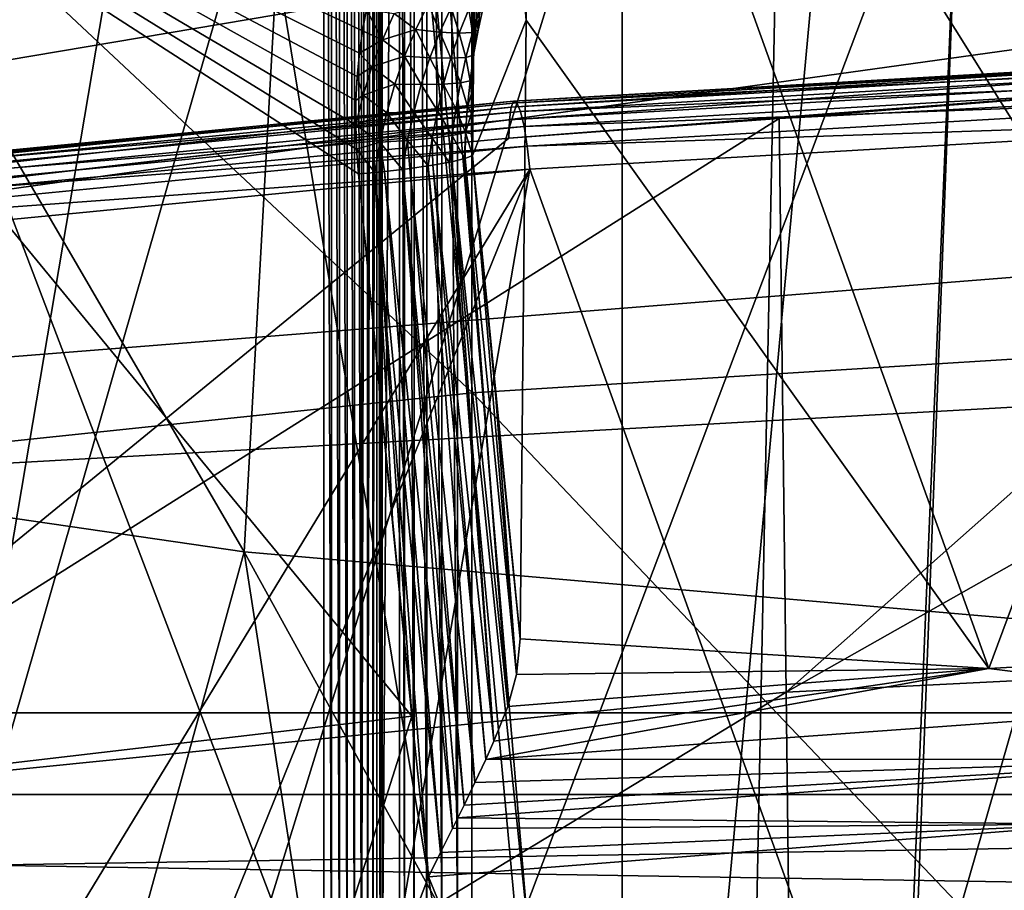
# Model space of a CAD drawing. Header units: metres. Extents: x -109 to 109, y -78 to 121.
# Tile 524 of 656: x -4.83 to -2.87, y -48.98 to -47.25. Entities that reach past the tile are written whole.
import ezdxf

# ---------------------------------------------------------------- set-up
doc = ezdxf.new("R2010")
doc.units = ezdxf.units.M
doc.layers.add('solid_508554_SW0001', color=7, linetype='CONTINUOUS')

msp = doc.modelspace()

# ---------------------------------------------------------------- linework, layer by layer
at = {"layer": 'solid_508554_SW0001'}
for points in [[(-1.822281, -31.736343, 41.03104), (-1.822281, -51.402096, 6.96896), (-3.629026, -51.276081, 7.187222)], [(-1.822281, -31.736343, 41.03104), (-3.629026, -51.276081, 7.187222), (-3.629026, -31.862358, 40.812778)], [(-1.822281, -51.448475, 6.995737), (-1.822281, -31.782722, 41.057816), (-3.629026, -31.908737, 40.839554)], [(-3.629026, -31.862358, 40.812778), (-3.629026, -51.276081, 7.187222), (-5.404819, -51.067249, 7.548927)], [(-3.629026, -31.862358, 40.812778), (-5.404819, -51.067249, 7.548927), (-5.404819, -32.07119, 40.451073)], [(-3.629026, -51.32246, 7.214), (-3.629026, -31.908737, 40.839554), (-5.404819, -32.117569, 40.477848)], [(-1.822281, -51.448475, 6.995737), (-3.629026, -31.908737, 40.839554), (-3.629026, -51.32246, 7.214)], [(-3.629026, -51.32246, 7.214), (-5.404819, -32.117569, 40.477848), (-5.404819, -51.113628, 7.575704)], [(-3.629026, -51.276081, 7.187222), (-4.521749, -40.695915, 1.296209), (-5.404889, -40.581234, 1.494844)], [(-5.404819, -51.067249, 7.548927), (-3.629026, -51.276081, 7.187222), (-5.404889, -40.581234, 1.494844)], [(-3.629026, -51.276081, 7.187222), (-3.62909, -40.790066, 1.133133), (-4.521749, -40.695915, 1.296209)], [(-1.822281, -51.402096, 6.96896), (-2.728571, -40.863514, 1.005916), (-3.62909, -40.790066, 1.133133)], [(-3.629026, -51.276081, 7.187222), (-1.822281, -51.402096, 6.96896), (-3.62909, -40.790066, 1.133133)], [(-6.219672, -44.023121, -1.05028), (-4.223004, -49.271271, 1.459655), (-4.223004, -44.248325, -1.440345)], [(-6.219672, -49.046066, 1.84972), (-4.223004, -49.271271, 1.459655), (-6.219672, -44.023121, -1.05028)], [(-3.987787, -49.091461, 1.771095), (-3.987787, -44.068516, -1.128906), (-4.017627, -44.073128, -1.136895)], [(-3.987787, -44.068516, -1.128906), (-3.956587, -49.091675, 1.770727), (-3.956587, -44.068726, -1.129273)], [(-3.987787, -49.091461, 1.771095), (-3.956587, -49.091675, 1.770727), (-3.987787, -44.068516, -1.128906)], [(-1.989446, -49.218048, 1.551837), (-1.989446, -44.195103, -1.348163), (-3.956587, -44.068726, -1.129273)], [(-3.956587, -49.091675, 1.770727), (-1.989446, -49.218048, 1.551837), (-3.956587, -44.068726, -1.129273)], [(-4.043165, -49.105064, 1.747533), (-4.043165, -44.082119, -1.152467), (-4.061911, -44.094608, -1.174103)], [(-4.017627, -49.096073, 1.763105), (-4.017627, -44.073128, -1.136895), (-4.043165, -44.082119, -1.152467)], [(-4.043165, -49.105064, 1.747533), (-4.017627, -49.096073, 1.763105), (-4.043165, -44.082119, -1.152467)], [(-4.017627, -49.096073, 1.763105), (-3.987787, -49.091461, 1.771095), (-4.017627, -44.073128, -1.136895)], [(-4.106743, -49.230751, 1.52984), (-4.072013, -44.109322, -1.199585), (-4.106743, -44.207802, -1.37016)], [(-4.106743, -49.230751, 1.52984), (-4.072013, -49.132267, 1.700415), (-4.072013, -44.109322, -1.199585)], [(-4.061911, -49.117558, 1.725897), (-4.061911, -44.094608, -1.174103), (-4.072013, -44.109322, -1.199585)], [(-4.061911, -49.117558, 1.725897), (-4.072013, -44.109322, -1.199585), (-4.072013, -49.132267, 1.700415)], [(-4.061911, -49.117558, 1.725897), (-4.043165, -49.105064, 1.747533), (-4.061911, -44.094608, -1.174103)], [(-4.110685, -44.21542, -1.383352), (-4.106743, -49.230751, 1.52984), (-4.106743, -44.207802, -1.37016)], [(-4.125436, -49.252209, 1.492672), (-4.116968, -44.22263, -1.395844), (-4.125436, -44.229263, -1.407328)], [(-4.125436, -49.252209, 1.492672), (-4.116968, -49.245579, 1.504156), (-4.116968, -44.22263, -1.395844)], [(-4.110685, -49.238365, 1.516648), (-4.110685, -44.21542, -1.383352), (-4.116968, -44.22263, -1.395844)], [(-4.116968, -49.245579, 1.504156), (-4.110685, -49.238365, 1.516648), (-4.116968, -44.22263, -1.395844)], [(-4.110685, -49.238365, 1.516648), (-4.106743, -49.230751, 1.52984), (-4.110685, -44.21542, -1.383352)], [(-4.17627, -49.269924, 1.461985), (-4.176269, -44.246979, -1.438015), (-4.191641, -44.248657, -1.440922)], [(-4.17627, -49.269924, 1.461985), (-4.161614, -49.267063, 1.466944), (-4.176269, -44.246979, -1.438015)], [(-4.161614, -49.267063, 1.466944), (-4.161614, -44.244114, -1.433056), (-4.176269, -44.246979, -1.438015)], [(-4.148039, -49.263084, 1.473833), (-4.148039, -44.240139, -1.426167), (-4.161614, -44.244114, -1.433056)], [(-4.161614, -49.267063, 1.466944), (-4.148039, -49.263084, 1.473833), (-4.161614, -44.244114, -1.433056)], [(-4.148039, -49.263084, 1.473833), (-4.135879, -44.235146, -1.41752), (-4.148039, -44.240139, -1.426167)], [(-4.148039, -49.263084, 1.473833), (-4.135879, -49.258095, 1.48248), (-4.135879, -44.235146, -1.41752)], [(-4.135879, -49.258095, 1.48248), (-4.125436, -44.229263, -1.407328), (-4.135879, -44.235146, -1.41752)], [(-4.135879, -49.258095, 1.48248), (-4.125436, -49.252209, 1.492672), (-4.125436, -44.229263, -1.407328)], [(-4.207349, -49.272057, 1.458295), (-4.207349, -44.249107, -1.441705), (-4.223004, -44.248325, -1.440345)], [(-4.223004, -49.271271, 1.459655), (-4.207349, -49.272057, 1.458295), (-4.223004, -44.248325, -1.440345)], [(-4.191641, -49.271603, 1.459078), (-4.191641, -44.248657, -1.440922), (-4.207349, -44.249107, -1.441705)], [(-4.207349, -49.272057, 1.458295), (-4.191641, -49.271603, 1.459078), (-4.207349, -44.249107, -1.441705)], [(-4.191641, -49.271603, 1.459078), (-4.17627, -49.269924, 1.461985), (-4.191641, -44.248657, -1.440922)], [(-3.928693, -47.393471, 52.674423), (-3.897297, -44.772198, 51.148003), (-3.895607, -44.797138, 51.105556)], [(-3.928693, -47.393471, 52.674423), (-3.92745, -47.357044, 52.667908), (-3.897297, -44.772198, 51.148003)], [(-3.92745, -47.357044, 52.667908), (-3.9255, -47.322681, 52.661854), (-3.897297, -44.772198, 51.148003)], [(-3.9255, -47.322681, 52.661854), (-3.893325, -44.759277, 51.170097), (-3.897297, -44.772198, 51.148003)], [(-3.9255, -47.322681, 52.661854), (-3.922926, -47.290184, 52.656231), (-3.893325, -44.759277, 51.170097)], [(-3.922926, -47.290184, 52.656231), (-3.918071, -47.244831, 52.648548), (-3.893325, -44.759277, 51.170097)], [(-3.929115, -47.432007, 52.681435), (-3.928693, -47.393471, 52.674423), (-3.895607, -44.797138, 51.105556)], [(-3.928577, -47.472935, 52.68898), (-3.929115, -47.432007, 52.681435), (-3.895607, -44.797138, 51.105556)], [(-3.928577, -47.472935, 52.68898), (-3.895607, -44.797138, 51.105556), (-3.894994, -44.798969, 51.102417)], [(-3.928577, -47.472935, 52.68898), (-3.894994, -44.798969, 51.102417), (-3.910952, -46.156921, 51.899406)], [(-6.546741, -47.990227, 97.13131), (-4.381061, -48.305443, 97.312851), (-6.299369, -45.009907, 102.510941)], [(-4.381061, -48.305443, 97.312851), (-4.212445, -45.274727, 102.663315), (-6.299369, -45.009907, 102.510941)], [(-5.852896, -45.244595, 1.634063), (-3.928372, -45.46423, 1.253644), (-5.852784, -52.172813, 5.634036)], [(-4.381061, -48.305443, 97.312851), (-2.195379, -48.494778, 97.421974), (-4.212445, -45.274727, 102.663315)], [(-2.195379, -48.494778, 97.421974), (-2.109895, -45.433464, 102.754768), (-4.212445, -45.274727, 102.663315)], [(-5.461653, -45.457691, -2.202135), (-4.38185, -45.565083, -2.388145), (-5.731252, -53.537685, 0.202901)], [(-3.928372, -45.46423, 1.253644), (-3.928225, -52.392448, 5.25362), (-5.852784, -52.172813, 5.634036)], [(-3.928372, -45.46423, 1.253644), (-1.972166, -45.596729, 1.024149), (-3.928225, -52.392448, 5.25362)], [(-1.970237, -47.866879, 55.091526), (-2.077328, -45.540302, 55.240616), (-4.140467, -45.668884, 55.017899)], [(-4.38185, -45.565083, -2.388145), (-3.293707, -45.648823, -2.533188), (-5.731252, -53.537685, 0.202901)], [(-1.972166, -45.596729, 1.024149), (-1.972046, -52.524937, 5.02414), (-3.928225, -52.392448, 5.25362)], [(-3.293707, -45.648823, -2.533188), (-3.455352, -53.732807, -0.135058), (-5.731252, -53.537685, 0.202901)], [(-3.293707, -45.648823, -2.533188), (-2.199294, -45.708752, -2.636988), (-3.455352, -53.732807, -0.135058)], [(-3.927015, -47.988834, 54.880291), (-4.140467, -45.668884, 55.017899), (-6.175321, -45.882217, 54.648399)], [(-3.927015, -47.988834, 54.880291), (-1.970237, -47.866879, 55.091526), (-4.140467, -45.668884, 55.017899)], [(-2.199294, -45.708752, -2.636988), (-1.100695, -45.744755, -2.699347), (-3.455352, -53.732807, -0.135058)], [(-1.100695, -45.744755, -2.699347), (-1.154557, -53.830719, -0.304649), (-3.455352, -53.732807, -0.135058)], [(-5.856967, -48.191166, 54.529839), (-3.927015, -47.988834, 54.880291), (-6.175321, -45.882217, 54.648399)], [(-1.915154, -45.888531, 51.39502), (-2.898999, -48.537418, 52.797226), (-3.807756, -46.014835, 51.176254)], [(-1.915154, -45.888531, 51.39502), (-1.9359, -48.483295, 52.890968), (-2.898999, -48.537418, 52.797226)], [(-3.910952, -46.156921, 51.899406), (-3.807756, -46.014835, 51.176254), (-3.819965, -47.246674, 51.884933)], [(-2.898999, -48.537418, 52.797226), (-3.819965, -47.246674, 51.884933), (-3.807756, -46.014835, 51.176254)], [(-4.844931, -46.156006, -75.5), (-3.496626, -46.579044, -75.5), (-13.515705, -48.788055, -75.5)], [(-3.928577, -47.472935, 52.68898), (-3.910952, -46.156921, 51.899406), (-3.926924, -47.516151, 52.697132)], [(-3.926924, -47.516151, 52.697132), (-3.910952, -46.156921, 51.899406), (-3.819965, -47.246674, 51.884933)], [(14.004408, -46.420071, -58.821926), (-14.004402, -46.42012, -58.822041), (-13.774966, -48.625641, -64.030128)], [(13.932569, -47.081928, -60.360405), (14.004408, -46.420071, -58.821926), (-13.774966, -48.625641, -64.030128)], [(-5.820252, -46.478161, 52.64513), (-4.047356, -48.632565, 52.744148), (-5.827207, -48.840271, 52.384388)], [(-5.820252, -46.478161, 52.64513), (-4.154028, -47.552704, 52.862522), (-4.047356, -48.632565, 52.744148)], [(-5.820252, -46.478161, 52.64513), (-4.157651, -47.503555, 52.86705), (-4.154028, -47.552704, 52.862522)], [(-5.820252, -46.478161, 52.64513), (-4.15924, -47.454922, 52.87175), (-4.157651, -47.503555, 52.86705)], [(-5.820252, -46.478161, 52.64513), (-4.158751, -47.406609, 52.876648), (-4.15924, -47.454922, 52.87175)], [(-5.820252, -46.478161, 52.64513), (-4.156252, -47.358994, 52.881702), (-4.158751, -47.406609, 52.876648)], [(-5.820252, -46.478161, 52.64513), (-4.151863, -47.312885, 52.886814), (-4.156252, -47.358994, 52.881702)], [(-5.820252, -46.478161, 52.64513), (-4.145611, -47.268234, 52.891998), (-4.151863, -47.312885, 52.886814)], [(-5.820252, -46.478161, 52.64513), (-4.137817, -47.225769, 52.897137), (-4.145611, -47.268234, 52.891998)], [(-3.496626, -46.579044, -75.5), (-2.112435, -46.863503, -75.5), (-13.515705, -48.788055, -75.5)], [(-0.000004, -46.634499, 86.707344), (-1.075503, -52.745266, 74.981918), (-2.953944, -46.717266, 86.750404)], [(-2.953944, -46.717266, 86.750404), (-5.335563, -53.02169, 75.125633), (-5.895992, -46.964874, 86.879326)], [(-2.953944, -46.717266, 86.750404), (-3.209315, -52.837582, 75.029915), (-5.335563, -53.02169, 75.125633)], [(-2.953944, -46.717266, 86.750404), (-3.185124, -52.836018, 75.029106), (-3.209315, -52.837582, 75.029915)], [(-2.953944, -46.717266, 86.750404), (-1.075503, -52.745266, 74.981918), (-3.185124, -52.836018, 75.029106)], [(-2.112435, -46.863503, -75.5), (-0.706562, -47.006466, -75.5), (-13.515705, -48.788055, -75.5)], [(-0.706562, -47.006466, -75.5), (0, -48.788128, -75.5), (-13.515705, -48.788055, -75.5)], [(13.774966, -48.625641, -64.030128), (13.932569, -47.081928, -60.360405), (-13.774966, -48.625641, -64.030128)], [(-4.106202, -47.285801, 52.891968), (-4.145611, -47.268234, 52.891998), (-4.137817, -47.225769, 52.897137)], [(-4.106202, -47.285801, 52.891968), (-4.137817, -47.225769, 52.897137), (-4.08246, -47.233555, 52.896984)], [(-4.08246, -47.233555, 52.896984), (-4.0149, -47.214325, 52.880939), (-4.039815, -47.265297, 52.88063)], [(-3.991675, -47.270638, 52.851952), (-4.039815, -47.265297, 52.88063), (-4.0149, -47.214325, 52.880939)], [(-3.969532, -47.221535, 52.848408), (-3.991675, -47.270638, 52.851952), (-4.0149, -47.214325, 52.880939)], [(-3.953071, -47.272751, 52.811043), (-3.991675, -47.270638, 52.851952), (-3.969532, -47.221535, 52.848408)], [(-3.934433, -47.224697, 52.804516), (-3.953071, -47.272751, 52.811043), (-3.969532, -47.221535, 52.848408)], [(-3.92706, -47.271473, 52.761139), (-3.953071, -47.272751, 52.811043), (-3.934433, -47.224697, 52.804516)], [(-3.912383, -47.223553, 52.752739), (-3.92706, -47.271473, 52.761139), (-3.934433, -47.224697, 52.804516)], [(-3.915704, -47.266899, 52.706196), (-3.92706, -47.271473, 52.761139), (-3.912383, -47.223553, 52.752739)], [(-3.905129, -47.218204, 52.697174), (-3.918071, -47.244831, 52.648548), (-3.915704, -47.266899, 52.706196)], [(-3.905129, -47.218204, 52.697174), (-3.915704, -47.266899, 52.706196), (-3.912383, -47.223553, 52.752739)], [(-4.106202, -47.285801, 52.891968), (-4.08246, -47.233555, 52.896984), (-4.039815, -47.265297, 52.88063)], [(-3.915704, -47.266899, 52.706196), (-3.918071, -47.244831, 52.648548), (-3.922926, -47.290184, 52.656231)], [(-3.926924, -47.516151, 52.697132), (-3.819965, -47.246674, 51.884933), (-3.832171, -48.478512, 52.593609)], [(-2.898999, -48.537418, 52.797226), (-3.832171, -48.478512, 52.593609), (-3.819965, -47.246674, 51.884933)], [(-4.106202, -47.285801, 52.891968), (-4.151863, -47.312885, 52.886814), (-4.145611, -47.268234, 52.891998)], [(-4.106202, -47.285801, 52.891968), (-4.039815, -47.265297, 52.88063), (-4.061947, -47.318691, 52.87933)], [(-4.011485, -47.322002, 52.85461), (-4.061947, -47.318691, 52.87933), (-4.039815, -47.265297, 52.88063)], [(-3.991675, -47.270638, 52.851952), (-4.011485, -47.322002, 52.85461), (-4.039815, -47.265297, 52.88063)], [(-3.96971, -47.322781, 52.816891), (-4.011485, -47.322002, 52.85461), (-3.991675, -47.270638, 52.851952)], [(-3.953071, -47.272751, 52.811043), (-3.96971, -47.322781, 52.816891), (-3.991675, -47.270638, 52.851952)], [(-3.939934, -47.320957, 52.769157), (-3.96971, -47.322781, 52.816891), (-3.953071, -47.272751, 52.811043)], [(-3.92706, -47.271473, 52.761139), (-3.939934, -47.320957, 52.769157), (-3.953071, -47.272751, 52.811043)], [(-3.924514, -47.316681, 52.715191), (-3.939934, -47.320957, 52.769157), (-3.92706, -47.271473, 52.761139)], [(-3.915704, -47.266899, 52.706196), (-3.924514, -47.316681, 52.715191), (-3.92706, -47.271473, 52.761139)], [(-3.915704, -47.266899, 52.706196), (-3.922926, -47.290184, 52.656231), (-3.924514, -47.316681, 52.715191)], [(-4.126933, -47.340046, 52.886086), (-4.151863, -47.312885, 52.886814), (-4.106202, -47.285801, 52.891968)], [(-4.126933, -47.340046, 52.886086), (-4.106202, -47.285801, 52.891968), (-4.061947, -47.318691, 52.87933)], [(-3.924514, -47.316681, 52.715191), (-3.922926, -47.290184, 52.656231), (-3.9255, -47.322681, 52.661854)], [(-1.92725, -47.297417, 56.005779), (-3.844931, -47.408333, 55.81181), (-3.850132, -47.420067, 55.857018)], [(-1.92725, -47.297417, 56.005779), (-3.850132, -47.420067, 55.857018), (-1.929854, -47.309124, 56.051285)], [(-1.92399, -47.300396, 55.958923), (-3.844931, -47.408333, 55.81181), (-1.92725, -47.297417, 56.005779)], [(-1.92399, -47.300396, 55.958923), (-3.83843, -47.411213, 55.765354), (-3.844931, -47.408333, 55.81181)], [(-1.920395, -47.317772, 55.915337), (-3.83843, -47.411213, 55.765354), (-1.92399, -47.300396, 55.958923)], [(-4.126933, -47.340046, 52.886086), (-4.156252, -47.358994, 52.881702), (-4.151863, -47.312885, 52.886814)], [(-4.126933, -47.340046, 52.886086), (-4.061947, -47.318691, 52.87933), (-4.081238, -47.374115, 52.877087)], [(-4.028893, -47.375259, 52.856419), (-4.081238, -47.374115, 52.877087), (-4.061947, -47.318691, 52.87933)], [(-4.011485, -47.322002, 52.85461), (-4.028893, -47.375259, 52.856419), (-4.061947, -47.318691, 52.87933)], [(-3.9843, -47.374439, 52.822079), (-4.028893, -47.375259, 52.856419), (-4.011485, -47.322002, 52.85461)], [(-3.96971, -47.322781, 52.816891), (-3.9843, -47.374439, 52.822079), (-4.011485, -47.322002, 52.85461)], [(-3.950993, -47.371712, 52.776783), (-3.9843, -47.374439, 52.822079), (-3.96971, -47.322781, 52.816891)], [(-3.939934, -47.320957, 52.769157), (-3.950993, -47.371712, 52.776783), (-3.96971, -47.322781, 52.816891)], [(-3.931609, -47.367302, 52.724121), (-3.950993, -47.371712, 52.776783), (-3.939934, -47.320957, 52.769157)], [(-3.924514, -47.316681, 52.715191), (-3.931609, -47.367302, 52.724121), (-3.939934, -47.320957, 52.769157)], [(-3.924514, -47.316681, 52.715191), (-3.92745, -47.357044, 52.667908), (-3.931609, -47.367302, 52.724121)], [(-3.924514, -47.316681, 52.715191), (-3.9255, -47.322681, 52.661854), (-3.92745, -47.357044, 52.667908)], [(-1.929854, -47.309124, 56.051285), (-3.850132, -47.420067, 55.857018), (-3.853522, -47.445263, 55.896545)], [(-1.929854, -47.309124, 56.051285), (-3.853522, -47.445263, 55.896545), (-1.931547, -47.33437, 56.090965)], [(-1.920395, -47.317772, 55.915337), (-3.831267, -47.428425, 55.72221), (-3.83843, -47.411213, 55.765354)], [(-1.91682, -47.347836, 55.879307), (-3.831267, -47.428425, 55.72221), (-1.920395, -47.317772, 55.915337)], [(-4.144631, -47.395988, 52.879383), (-4.156252, -47.358994, 52.881702), (-4.126933, -47.340046, 52.886086)], [(-4.144631, -47.395988, 52.879383), (-4.126933, -47.340046, 52.886086), (-4.081238, -47.374115, 52.877087)], [(-1.931547, -47.33437, 56.090965), (-3.854769, -47.481449, 55.92651), (-3.316655, -47.442905, 55.994137)], [(-1.931547, -47.33437, 56.090965), (-3.853522, -47.445263, 55.896545), (-3.854769, -47.481449, 55.92651)], [(-1.931547, -47.33437, 56.090965), (-3.316655, -47.442905, 55.994137), (-1.932161, -47.370667, 56.120914)], [(-4.144631, -47.395988, 52.879383), (-4.158751, -47.406609, 52.876648), (-4.156252, -47.358994, 52.881702)], [(-3.931609, -47.367302, 52.724121), (-3.92745, -47.357044, 52.667908), (-3.928693, -47.393471, 52.674423)], [(-1.91682, -47.347836, 55.879307), (-3.824146, -47.458275, 55.686619), (-3.831267, -47.428425, 55.72221)], [(-1.913616, -47.387623, 55.854378), (-3.824146, -47.458275, 55.686619), (-1.91682, -47.347836, 55.879307)], [(-3.302726, -48.584541, 56.74918), (-1.109195, -48.474937, 56.903423), (-1.113659, -47.345982, 56.164238)], [(-1.932161, -47.370667, 56.120914), (-3.302726, -48.584541, 56.74918), (-1.113659, -47.345982, 56.164238)], [(-4.144631, -47.395988, 52.879383), (-4.081238, -47.374115, 52.877087), (-4.097631, -47.431255, 52.873943)], [(-4.043838, -47.430119, 52.857407), (-4.097631, -47.431255, 52.873943), (-4.081238, -47.374115, 52.877087)], [(-4.028893, -47.375259, 52.856419), (-4.043838, -47.430119, 52.857407), (-4.081238, -47.374115, 52.877087)], [(-3.996791, -47.427467, 52.826614), (-4.043838, -47.430119, 52.857407), (-4.028893, -47.375259, 52.856419)], [(-3.9843, -47.374439, 52.822079), (-3.996791, -47.427467, 52.826614), (-4.028893, -47.375259, 52.856419)], [(-3.960218, -47.423512, 52.784012), (-3.996791, -47.427467, 52.826614), (-3.9843, -47.374439, 52.822079)], [(-3.950993, -47.371712, 52.776783), (-3.960218, -47.423512, 52.784012), (-3.9843, -47.374439, 52.822079)], [(-3.937015, -47.418568, 52.732967), (-3.960218, -47.423512, 52.784012), (-3.950993, -47.371712, 52.776783)], [(-3.931609, -47.367302, 52.724121), (-3.937015, -47.418568, 52.732967), (-3.950993, -47.371712, 52.776783)], [(-3.931609, -47.367302, 52.724121), (-3.928693, -47.393471, 52.674423), (-3.937015, -47.418568, 52.732967)], [(-1.932161, -47.370667, 56.120914), (-3.316655, -47.442905, 55.994137), (-3.302726, -48.584541, 56.74918)], [(-4.144631, -47.395988, 52.879383), (-4.15924, -47.454922, 52.87175), (-4.158751, -47.406609, 52.876648)], [(-4.144631, -47.395988, 52.879383), (-4.097631, -47.431255, 52.873943), (-4.15924, -47.454922, 52.87175)], [(-3.937015, -47.418568, 52.732967), (-3.928693, -47.393471, 52.674423), (-3.929115, -47.432007, 52.681435)], [(-1.913616, -47.387623, 55.854378), (-3.817764, -47.497841, 55.662071), (-3.824146, -47.458275, 55.686619)], [(-1.913616, -47.387623, 55.854378), (-1.911099, -47.43322, 55.843002), (-3.817764, -47.497841, 55.662071)], [(-3.850132, -47.420067, 55.857018), (-5.743639, -47.603825, 55.535233), (-5.748733, -47.628994, 55.574547)], [(-3.853522, -47.445263, 55.896545), (-3.850132, -47.420067, 55.857018), (-5.748733, -47.628994, 55.574547)], [(-3.844931, -47.408333, 55.81181), (-5.735857, -47.592033, 55.490452), (-5.743639, -47.603825, 55.535233)], [(-3.850132, -47.420067, 55.857018), (-3.844931, -47.408333, 55.81181), (-5.743639, -47.603825, 55.535233)], [(-3.844931, -47.408333, 55.81181), (-3.83843, -47.411213, 55.765354), (-5.735857, -47.592033, 55.490452)], [(-3.83843, -47.411213, 55.765354), (-5.726149, -47.594776, 55.444592), (-5.735857, -47.592033, 55.490452)], [(-3.83843, -47.411213, 55.765354), (-3.831267, -47.428425, 55.72221), (-5.726149, -47.594776, 55.444592)], [(-3.937015, -47.418568, 52.732967), (-3.94074, -47.470325, 52.741699), (-3.960218, -47.423512, 52.784012)], [(-3.937015, -47.418568, 52.732967), (-3.929115, -47.432007, 52.681435), (-3.94074, -47.470325, 52.741699)], [(-3.831267, -47.428425, 55.72221), (-5.715466, -47.611782, 55.402145), (-5.726149, -47.594776, 55.444592)], [(-3.831267, -47.428425, 55.72221), (-3.824146, -47.458275, 55.686619), (-5.715466, -47.611782, 55.402145)], [(-4.097631, -47.431255, 52.873943), (-4.111053, -47.489883, 52.869934), (-4.15924, -47.454922, 52.87175)], [(-4.056247, -47.486355, 52.857594), (-4.111053, -47.489883, 52.869934), (-4.097631, -47.431255, 52.873943)], [(-4.043838, -47.430119, 52.857407), (-4.056247, -47.486355, 52.857594), (-4.097631, -47.431255, 52.873943)], [(-4.007125, -47.481659, 52.830509), (-4.056247, -47.486355, 52.857594), (-4.043838, -47.430119, 52.857407)], [(-3.996791, -47.427467, 52.826614), (-4.007125, -47.481659, 52.830509), (-4.043838, -47.430119, 52.857407)], [(-3.967579, -47.47617, 52.790833), (-4.007125, -47.481659, 52.830509), (-3.996791, -47.427467, 52.826614)], [(-3.960218, -47.423512, 52.784012), (-3.967579, -47.47617, 52.790833), (-3.996791, -47.427467, 52.826614)], [(-3.94074, -47.470325, 52.741699), (-3.967579, -47.47617, 52.790833), (-3.960218, -47.423512, 52.784012)], [(-3.94074, -47.470325, 52.741699), (-3.929115, -47.432007, 52.681435), (-3.928577, -47.472935, 52.68898)], [(-3.817764, -47.497841, 55.662071), (-1.911099, -47.43322, 55.843002), (-3.812749, -47.543232, 55.650978)], [(-3.812749, -47.543232, 55.650978), (-1.911099, -47.43322, 55.843002), (-3.123371, -49.45628, 55.488914)], [(-1.911099, -47.43322, 55.843002), (-2.085665, -49.398567, 55.588997), (-3.123371, -49.45628, 55.488914)], [(-3.853522, -47.445263, 55.896545), (-5.750712, -47.665062, 55.604435), (-5.493409, -47.635712, 55.655933)], [(-3.853522, -47.445263, 55.896545), (-5.748733, -47.628994, 55.574547), (-5.750712, -47.665062, 55.604435)], [(-3.824146, -47.458275, 55.686619), (-5.704856, -47.641388, 55.367271), (-5.715466, -47.611782, 55.402145)], [(-3.824146, -47.458275, 55.686619), (-3.817764, -47.497841, 55.662071), (-5.704856, -47.641388, 55.367271)], [(-3.853522, -47.445263, 55.896545), (-5.493409, -47.635712, 55.655933), (-3.854769, -47.481449, 55.92651)], [(-5.468373, -48.802101, 56.443039), (-3.302726, -48.584541, 56.74918), (-3.316655, -47.442905, 55.994137)], [(-3.854769, -47.481449, 55.92651), (-5.468373, -48.802101, 56.443039), (-3.316655, -47.442905, 55.994137)], [(-4.111053, -47.489883, 52.869934), (-4.157651, -47.503555, 52.86705), (-4.15924, -47.454922, 52.87175)], [(-3.967579, -47.47617, 52.790833), (-3.973023, -47.529541, 52.797241), (-4.007125, -47.481659, 52.830509)], [(-3.967579, -47.47617, 52.790833), (-3.968218, -47.528564, 52.791489), (-3.973023, -47.529541, 52.797241)], [(-3.967579, -47.47617, 52.790833), (-3.94277, -47.522438, 52.750309), (-3.968218, -47.528564, 52.791489)], [(-3.94074, -47.470325, 52.741699), (-3.94277, -47.522438, 52.750309), (-3.967579, -47.47617, 52.790833)], [(-3.94074, -47.470325, 52.741699), (-3.941327, -47.522011, 52.747089), (-3.94277, -47.522438, 52.750309)], [(-3.94074, -47.470325, 52.741699), (-3.926924, -47.516151, 52.697132), (-3.941327, -47.522011, 52.747089)], [(-3.94074, -47.470325, 52.741699), (-3.928577, -47.472935, 52.68898), (-3.926924, -47.516151, 52.697132)], [(-3.817764, -47.497841, 55.662071), (-5.695359, -47.680691, 55.343395), (-5.704856, -47.641388, 55.367271)], [(-3.817764, -47.497841, 55.662071), (-3.812749, -47.543232, 55.650978), (-5.695359, -47.680691, 55.343395)], [(-3.854769, -47.481449, 55.92651), (-5.493409, -47.635712, 55.655933), (-5.468373, -48.802101, 56.443039)], [(-4.111053, -47.489883, 52.869934), (-4.121399, -47.549812, 52.865093), (-4.157651, -47.503555, 52.86705)], [(-4.111053, -47.489883, 52.869934), (-4.101955, -47.547863, 52.864067), (-4.121399, -47.549812, 52.865093)], [(-4.056247, -47.486355, 52.857594), (-4.066021, -47.543793, 52.856998), (-4.111053, -47.489883, 52.869934)], [(-4.111053, -47.489883, 52.869934), (-4.066021, -47.543793, 52.856998), (-4.101955, -47.547863, 52.864067)], [(-4.056247, -47.486355, 52.857594), (-4.051378, -47.54195, 52.852051), (-4.066021, -47.543793, 52.856998)], [(-4.007125, -47.481659, 52.830509), (-4.015221, -47.53685, 52.833771), (-4.056247, -47.486355, 52.857594)], [(-4.056247, -47.486355, 52.857594), (-4.015221, -47.53685, 52.833771), (-4.051378, -47.54195, 52.852051)], [(-4.007125, -47.481659, 52.830509), (-4.005758, -47.535366, 52.827293), (-4.015221, -47.53685, 52.833771)], [(-4.007125, -47.481659, 52.830509), (-3.973023, -47.529541, 52.797241), (-4.005758, -47.535366, 52.827293)], [(-4.121399, -47.549812, 52.865093), (-4.154028, -47.552704, 52.862522), (-4.157651, -47.503555, 52.86705)], [(-3.941327, -47.522011, 52.747089), (-3.926924, -47.516151, 52.697132), (-3.838935, -48.549068, 52.632935)], [(-3.88018, -47.997852, 52.649624), (-3.926924, -47.516151, 52.697132), (-3.832171, -48.478512, 52.593609)], [(-3.88018, -47.997852, 52.649624), (-3.838935, -48.549068, 52.632935), (-3.926924, -47.516151, 52.697132)], [(-4.051378, -47.54195, 52.852051), (-4.015221, -47.53685, 52.833771), (-3.921948, -48.764301, 52.711365)], [(-4.015221, -47.53685, 52.833771), (-4.005758, -47.535366, 52.827293), (-3.900536, -48.718597, 52.703499)], [(-4.015221, -47.53685, 52.833771), (-3.900536, -48.718597, 52.703499), (-3.921948, -48.764301, 52.711365)], [(-4.005758, -47.535366, 52.827293), (-3.973023, -47.529541, 52.797241), (-3.884162, -48.681957, 52.693821)], [(-4.005758, -47.535366, 52.827293), (-3.884162, -48.681957, 52.693821), (-3.900536, -48.718597, 52.703499)], [(-3.973023, -47.529541, 52.797241), (-3.968218, -47.528564, 52.791489), (-3.884162, -48.681957, 52.693821)], [(-3.968218, -47.528564, 52.791489), (-3.94277, -47.522438, 52.750309), (-3.85629, -48.613037, 52.666248)], [(-3.968218, -47.528564, 52.791489), (-3.85629, -48.613037, 52.666248), (-3.884162, -48.681957, 52.693821)], [(-3.94277, -47.522438, 52.750309), (-3.941327, -47.522011, 52.747089), (-3.85629, -48.613037, 52.666248)], [(-3.941327, -47.522011, 52.747089), (-3.838935, -48.549068, 52.632935), (-3.85629, -48.613037, 52.666248)], [(-5.695359, -47.680691, 55.343395), (-3.812749, -47.543232, 55.650978), (-5.687948, -47.72551, 55.33287)], [(-5.142616, -49.726482, 55.161495), (-5.687948, -47.72551, 55.33287), (-3.812749, -47.543232, 55.650978)], [(-4.648175, -49.60598, 55.264095), (-5.142616, -49.726482, 55.161495), (-3.812749, -47.543232, 55.650978)], [(-4.648175, -49.60598, 55.264095), (-3.812749, -47.543232, 55.650978), (-4.154934, -49.536919, 55.349079)], [(-3.812749, -47.543232, 55.650978), (-3.123371, -49.45628, 55.488914), (-4.154934, -49.536919, 55.349079)], [(-4.121399, -47.549812, 52.865093), (-4.085582, -48.25349, 52.790619), (-4.154028, -47.552704, 52.862522)], [(-4.085582, -48.25349, 52.790619), (-4.047356, -48.632565, 52.744148), (-4.154028, -47.552704, 52.862522)], [(-4.121399, -47.549812, 52.865093), (-4.101955, -47.547863, 52.864067), (-3.990441, -48.903591, 52.709839)], [(-4.121399, -47.549812, 52.865093), (-4.01449, -48.95195, 52.70084), (-4.047356, -48.632565, 52.744148)], [(-4.121399, -47.549812, 52.865093), (-3.990441, -48.903591, 52.709839), (-4.01449, -48.95195, 52.70084)], [(-4.121399, -47.549812, 52.865093), (-4.047356, -48.632565, 52.744148), (-4.085582, -48.25349, 52.790619)], [(-4.101955, -47.547863, 52.864067), (-4.066021, -47.543793, 52.856998), (-3.966715, -48.855835, 52.714478)], [(-4.101955, -47.547863, 52.864067), (-3.966715, -48.855835, 52.714478), (-3.990441, -48.903591, 52.709839)], [(-4.066021, -47.543793, 52.856998), (-4.051378, -47.54195, 52.852051), (-3.943713, -48.809216, 52.714912)], [(-4.066021, -47.543793, 52.856998), (-3.956095, -48.834431, 52.715191), (-3.966715, -48.855835, 52.714478)], [(-4.066021, -47.543793, 52.856998), (-3.943713, -48.809216, 52.714912), (-3.956095, -48.834431, 52.715191)], [(-4.051378, -47.54195, 52.852051), (-3.921948, -48.764301, 52.711365), (-3.943713, -48.809216, 52.714912)], [(-1.850814, -50.173824, 54.759262), (-1.970237, -47.866879, 55.091526), (-3.927015, -47.988834, 54.880291)], [(-3.688985, -50.288387, 54.560833), (-3.927015, -47.988834, 54.880291), (-5.856967, -48.191166, 54.529839)], [(-3.688985, -50.288387, 54.560833), (-1.850814, -50.173824, 54.759262), (-3.927015, -47.988834, 54.880291)], [(-6.546741, -47.990227, 97.13131), (-5.192277, -51.246967, 91.918007), (-4.381061, -48.305443, 97.312851)], [(-3.88018, -47.997852, 52.649624), (-3.832171, -48.478512, 52.593609), (-3.838935, -48.549068, 52.632935)], [(-5.501956, -50.478458, 54.231621), (-3.688985, -50.288387, 54.560833), (-5.856967, -48.191166, 54.529839)], [(-4.381061, -48.305443, 97.312851), (-5.192277, -51.246967, 91.918007), (-3.902467, -51.412693, 92.013573)], [(-4.381061, -48.305443, 97.312851), (-3.902467, -51.412693, 92.013573), (-2.605661, -51.531303, 92.08197)], [(-4.381061, -48.305443, 97.312851), (-2.605661, -51.531303, 92.08197), (-2.195379, -48.494778, 97.421974)], [(-2.898999, -48.537418, 52.797226), (-3.838935, -48.549068, 52.632935), (-3.832171, -48.478512, 52.593609)], [(-3.302726, -48.584541, 56.74918), (-3.290106, -49.648617, 57.608891), (-1.109195, -48.474937, 56.903423)], [(-3.290106, -49.648617, 57.608891), (-1.105154, -49.528854, 57.746391), (-1.109195, -48.474937, 56.903423)], [(-2.349398, -48.606136, 52.899944), (-2.898999, -48.537418, 52.797226), (-1.9359, -48.483295, 52.890968)], [(-3.884162, -48.681957, 52.693821), (-2.898999, -48.537418, 52.797226), (-3.900536, -48.718597, 52.703499)], [(-2.349398, -48.606136, 52.899944), (-3.900536, -48.718597, 52.703499), (-2.898999, -48.537418, 52.797226)], [(-3.884162, -48.681957, 52.693821), (-3.85629, -48.613037, 52.666248), (-2.898999, -48.537418, 52.797226)], [(-2.898999, -48.537418, 52.797226), (-3.85629, -48.613037, 52.666248), (-3.838935, -48.549068, 52.632935)], [(-5.468373, -48.802101, 56.443039), (-5.446272, -49.885963, 57.336353), (-3.302726, -48.584541, 56.74918)], [(-5.446272, -49.885963, 57.336353), (-3.290106, -49.648617, 57.608891), (-3.302726, -48.584541, 56.74918)], [(-2.349398, -48.606136, 52.899944), (-2.382421, -48.71777, 52.917484), (-3.900536, -48.718597, 52.703499)], [(13.774966, -48.625641, -64.030128), (-13.774966, -48.625641, -64.030128), (-13.732092, -49.0723, -65.114182)], [(13.732098, -49.072243, -65.114044), (13.774966, -48.625641, -64.030128), (-13.732092, -49.0723, -65.114182)], [(-5.827207, -48.840271, 52.384388), (-4.047356, -48.632565, 52.744148), (-4.811081, -51.042793, 52.154732)], [(-4.047356, -48.632565, 52.744148), (-4.01449, -48.95195, 52.70084), (-4.811081, -51.042793, 52.154732)], [(-2.382421, -48.71777, 52.917484), (-2.685063, -48.84726, 52.882168), (-3.956095, -48.834431, 52.715191)], [(-2.382421, -48.71777, 52.917484), (-3.956095, -48.834431, 52.715191), (-3.943713, -48.809216, 52.714912)], [(-2.382421, -48.71777, 52.917484), (-3.943713, -48.809216, 52.714912), (-3.921948, -48.764301, 52.711365)], [(-2.382421, -48.71777, 52.917484), (-3.921948, -48.764301, 52.711365), (-3.900536, -48.718597, 52.703499)], [(13.515705, -49.229229, -75.467392), (-13.515705, -48.788055, -75.5), (0, -48.788128, -75.5)], [(-13.515705, -49.229225, -75.467392), (-13.515705, -48.788055, -75.5), (13.515705, -49.229229, -75.467392)], [(-5.827207, -48.840271, 52.384388), (-4.811081, -51.042793, 52.154732), (-6.366735, -51.266621, 51.767052)], [(-4.01449, -48.95195, 52.70084), (-2.685063, -48.84726, 52.882168), (-3.224611, -50.881886, 52.433434)], [(-3.990441, -48.903591, 52.709839), (-2.685063, -48.84726, 52.882168), (-4.01449, -48.95195, 52.70084)], [(-3.966715, -48.855835, 52.714478), (-2.685063, -48.84726, 52.882168), (-3.990441, -48.903591, 52.709839)], [(-3.956095, -48.834431, 52.715191), (-2.685063, -48.84726, 52.882168), (-3.966715, -48.855835, 52.714478)], [(-2.685063, -48.84726, 52.882168), (-1.617485, -50.784924, 52.601376), (-3.224611, -50.881886, 52.433434)], [(-4.01449, -48.95195, 52.70084), (-3.224611, -50.881886, 52.433434), (-4.811081, -51.042793, 52.154732)]]:
    msp.add_3dface(points, dxfattribs=at)

doc.saveas('drawing.dxf')
